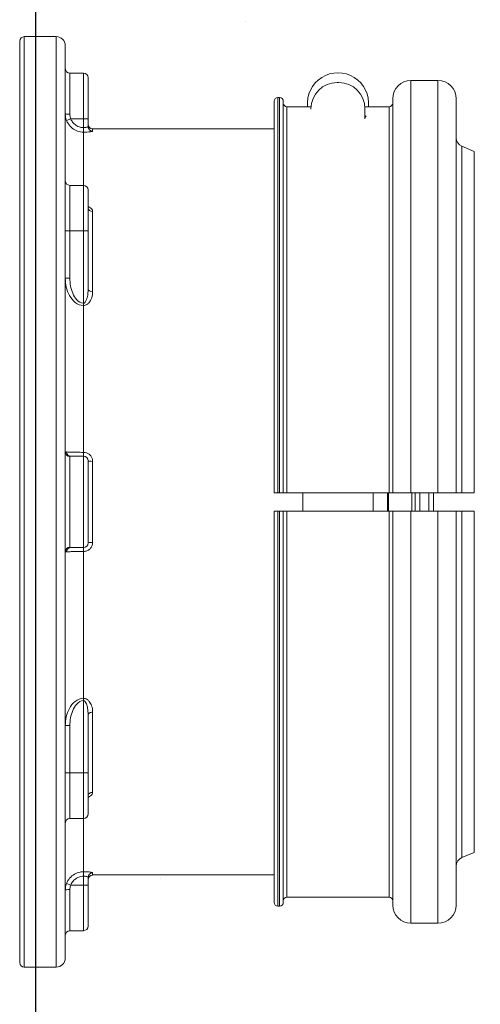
# Model space of a CAD drawing. Extents: x -169 to 2224, y 0 to 2796.
# Tile 441 of 530: x 1897.3 to 1900.46, y 925.46 to 932.2. Entities that reach past the tile are written whole.
import ezdxf

# ---------------------------------------------------------------- set-up
doc = ezdxf.new("R2010")
doc.units = 0
doc.header["$MEASUREMENT"] = 0
doc.header["$PDSIZE"] = 1
doc.layers.get('0').update_dxf_attribs({"color": 255, "linetype": 'CONTINUOUS'})
doc.layers.get('DEFPOINTS').update_dxf_attribs({"linetype": 'CONTINUOUS'})
for name, color, linetype in [('DIM', 3, 'CONTINUOUS'), ('FRP-SUMP', 2, 'CONTINUOUS'), ('GALV-2-PIPE', 3, 'CONTINUOUS'), ('PEAGRAVEL-HATCH', 3, 'CONTINUOUS')]:
    doc.layers.add(name, color=color, linetype=linetype)
doc.styles.add('SIMPLEX', font='simplex')
doc.dimstyles.new('DIM64', dxfattribs={"dimscale": 64, "dimtxt": 0.09375, "dimasz": 0.09375, "dimexe": 0.0625, "dimexo": 0.0625, "dimgap": 0.046875, "dimtad": 1, "dimdec": 4, "dimzin": 3, "dimdsep": 46, "dimlunit": 4, "dimtxsty": 'SIMPLEX', "dimcen": 0, "dimclrd": 256, "dimclre": 256, "dimclrt": 256, "dimadec": 0, "dimazin": 0, "dimtfac": 1, "dimtdec": 4, "dimtmove": 0, "dimatfit": 3, "dimfxl": 1, "dimfrac": 2, "dimtolj": 1, "dimtzin": 0, "dimarcsym": 0})

# ---------------------------------------------------------------- blocks, each defined once
blk = doc.blocks.new('*D48')
at = {"layer": 'DEFPOINTS', "color": 0, "transparency": 16777216}
for p in [(2031.7725, 978.296), (1368.5472, 978.0147), (2031.7725, 700.5233)]:
    blk.add_point(p, dxfattribs=at)
at = {"layer": 'DIM', "lineweight": -2, "transparency": 16777216}
for p, q in [((2031.7725, 974.296), (2031.7725, 696.5233)), ((1368.5472, 974.0147), (1368.5472, 696.5233)), ((1374.5472, 700.5233), (2025.7725, 700.5233))]:
    blk.add_line(p, q, dxfattribs=at)
at = {"layer": 'DIM', "transparency": 16777216}
for points in [[(1374.5472, 701.5233), (1374.5472, 699.5233), (1368.5472, 700.5233)], [(2025.7725, 701.5233), (2025.7725, 699.5233), (2031.7725, 700.5233)]]:
    blk.add_solid(points, dxfattribs=at)
at = {"layer": 'DIM', "transparency": 16777216, "insert": (1700.1599, 708.0947), "char_height": 6, "attachment_point": 5, "style": 'SIMPLEX'}
blk.add_mtext('\\A1;55\'-3 1/4" (F.V. TANK SLAB)', dxfattribs=at)
blk = doc.blocks.new('A$C18AC51C3')
at = {"linetype": 'Continuous', "lineweight": 18}
for p, q in [((0.3414, 0.824), (0.3414, -5.551)), ((0.5601, 0.824), (0.3414, 0.824)), ((0.5601, -2.3635), (0.5601, 0.824)), ((0.3101, -2.3635), (0.3101, 0.7927)), ((0.6226, 0.7615), (0.6226, -5.4885)), ((0.6539, 0.574), (0.6539, 0.2925)), ((0.7476, 0.574), (0.6539, 0.574)), ((0.7476, 0.2615), (0.7476, 0.574)), ((0.7789, 0.2615), (0.7789, 0.5427)), ((2.4859, 0.5099), (2.4959, 0.5099)), ((2.9906, -2.301), (2.9906, 0.5235)), ((3.1756, 0.5235), (2.9906, 0.5235)), ((3.1756, -2.301), (3.1756, 0.5235)), ((2.0786, 0.4065), (2.0786, -2.301)), ((2.0911, 0.4065), (2.0786, 0.4065)), ((2.0911, 0.4065), (2.0911, -2.301)), ((2.0536, 0.3815), (2.0536, -2.301)), ((2.1161, 0.3815), (2.1161, -2.301)), ((2.1411, 0.344), (2.1411, -2.301)), ((2.3064, 0.344), (2.1411, 0.344)), ((2.8406, 0.344), (2.6753, 0.344)), ((2.8406, 0.344), (2.8406, -2.301)), ((2.8656, -2.301), (2.8656, 0.3985)), ((3.3006, -2.301), (3.3006, 0.3985)), ((2.3059, 0.328), (2.3059, 0.3299)), ((2.6759, 0.2599), (2.6759, 0.3299)), ((0.6309, 0.2504), (0.6601, 0.2615)), ((0.7476, 0.2615), (0.6601, 0.2615)), ((0.7476, 0.2008), (0.7476, 0.2615)), ((0.7476, 0.2615), (0.7789, 0.2615)), ((0.7789, 0.2615), (0.7789, 0.2084)), ((0.7476, 0.1698), (0.7476, 0.2008)), ((0.7476, 0.1698), (0.7476, -0.1949)), ((0.8101, 0.1925), (0.8101, 0.1773)), ((2.0536, 0.1925), (0.8101, 0.1925)), ((3.4236, 0.0375), (3.3387, 0.0735)), ((3.3387, 0.0735), (3.3387, -2.301)), ((3.4236, -2.301), (3.4236, 0.0375)), ((0.6539, -0.1949), (0.6539, -0.5074)), ((0.7476, -0.1949), (0.6539, -0.1949)), ((0.7476, -0.5074), (0.7476, -0.1949)), ((0.7789, -0.2261), (0.7789, -0.5074)), ((0.7794, -0.3516), (0.779, -0.3504)), ((0.8101, -0.3735), (0.8101, -0.9233)), ((0.6226, -0.5074), (0.6539, -0.5074)), ((0.7476, -0.5074), (0.6539, -0.5074)), ((0.6539, -0.5074), (0.6539, -0.8311)), ((0.7476, -1.0018), (0.7476, -0.5074)), ((0.7476, -0.5074), (0.7789, -0.5074)), ((0.7789, -0.5074), (0.7789, -0.9057)), ((0.6226, -0.8311), (0.6539, -0.8311)), ((0.7476, -1.0018), (0.7476, -1.0182)), ((0.7476, -1.0182), (0.7476, -2.0239)), ((0.6539, -2.0526), (0.6539, -2.6745)), ((0.7476, -2.051), (0.6601, -2.051)), ((0.7476, -2.051), (0.7476, -2.0239)), ((0.7476, -2.676), (0.7476, -2.051)), ((0.7789, -2.0823), (0.7789, -2.6448)), ((0.8101, -2.0857), (0.8101, -2.6414)), ((2.0911, -2.301), (2.0786, -2.301)), ((2.8406, -2.301), (2.1411, -2.301)), ((2.2509, -2.3011), (2.2509, -2.426)), ((2.7309, -2.3011), (2.7309, -2.426)), ((2.8299, -2.3008), (2.8299, -2.3635)), ((2.838, -2.3013), (2.838, -2.4258)), ((3.1756, -2.301), (2.9906, -2.301)), ((2.9975, -2.301), (2.9975, -2.3635)), ((3.0206, -2.3008), (3.0206, -2.3635)), ((3.0519, -2.4258), (3.0519, -2.3012)), ((3.1144, -2.3635), (3.1144, -2.3009)), ((3.1456, -2.3011), (3.1456, -2.4259)), ((0.3101, -5.5198), (0.3101, -2.3635)), ((0.5601, -5.551), (0.5601, -2.3635)), ((2.0536, -5.1085), (2.0536, -2.426)), ((2.0786, -5.1335), (2.0786, -2.426)), ((2.0786, -2.426), (2.0911, -2.426)), ((2.0911, -5.1335), (2.0911, -2.426)), ((2.1161, -5.1085), (2.1161, -2.426)), ((2.1411, -5.071), (2.1411, -2.426)), ((2.1411, -2.426), (2.8406, -2.426)), ((2.8299, -2.3635), (2.8299, -2.4262)), ((2.8406, -5.071), (2.8406, -2.426)), ((2.8656, -2.426), (2.8656, -5.1255)), ((2.9906, -2.426), (2.9906, -5.2505)), ((2.9906, -2.426), (3.1756, -2.426)), ((2.9975, -2.3635), (2.9975, -2.426)), ((3.0206, -2.3635), (3.0206, -2.4262)), ((3.1144, -2.4261), (3.1144, -2.3635)), ((3.1756, -2.426), (3.1756, -5.2505)), ((3.3006, -2.426), (3.3006, -5.1255)), ((3.3387, -4.8006), (3.3387, -2.426)), ((3.4236, -2.426), (3.4236, -4.7645)), ((0.7476, -2.676), (0.6601, -2.676)), ((0.7476, -2.7031), (0.7476, -2.676)), ((0.7476, -2.7031), (0.7476, -3.7088)), ((0.7476, -3.7252), (0.7476, -3.7088)), ((0.7476, -4.2197), (0.7476, -3.7252)), ((0.7789, -3.8214), (0.7789, -4.2197)), ((0.8101, -3.8038), (0.8101, -4.3536)), ((0.6226, -3.8959), (0.6539, -3.8959)), ((0.6539, -3.8959), (0.6539, -4.2197)), ((0.6226, -4.2197), (0.6539, -4.2197)), ((0.7476, -4.2197), (0.6539, -4.2197)), ((0.6539, -4.2197), (0.6539, -4.5322)), ((0.7476, -4.5322), (0.7476, -4.2197)), ((0.7476, -4.2197), (0.7789, -4.2197)), ((0.7789, -4.2197), (0.7789, -4.5009)), ((0.779, -4.3766), (0.7794, -4.3754)), ((0.6539, -4.5322), (0.7476, -4.5322)), ((0.7476, -4.5322), (0.7476, -4.8969)), ((3.3387, -4.8006), (3.4236, -4.7645)), ((0.7476, -4.9278), (0.7476, -4.8969)), ((0.8101, -4.9195), (0.8101, -4.9044)), ((0.8101, -4.9195), (2.0536, -4.9195)), ((0.6601, -4.9885), (0.6309, -4.9774)), ((0.7476, -4.9885), (0.6601, -4.9885)), ((0.7476, -4.9885), (0.7476, -4.9278)), ((0.7789, -4.9885), (0.7476, -4.9885)), ((0.7476, -4.9885), (0.7476, -5.301)), ((0.7789, -4.9354), (0.7789, -4.9885)), ((0.7789, -4.9885), (0.7789, -5.2698)), ((0.6539, -5.0195), (0.6539, -5.301)), ((2.1411, -5.071), (2.8406, -5.071)), ((2.0786, -5.1335), (2.0911, -5.1335)), ((2.9906, -5.2505), (3.1756, -5.2505)), ((0.6539, -5.301), (0.7476, -5.301)), ((0.3414, -5.551), (0.5601, -5.551))]:
    blk.add_line(p, q, dxfattribs=at)
for centre, radius, start, end in [((0.3414, 0.7927), 0.0312, 90, 180), ((0.5601, 0.7615), 0.0625, 0, 90), ((0.7476, 0.5427), 0.0312, 0, 90), ((2.4859, 0.3299), 0.18, 90, 180), ((2.4959, 0.3299), 0.18, 0, 90), ((2.9906, 0.3985), 0.125, 90, 180), ((3.1756, 0.3985), 0.125, 0, 90), ((2.0786, 0.3815), 0.025, 90, 180), ((2.0911, 0.3815), 0.025, 0, 90), ((0.7476, -0.2261), 0.0312, 0, 90), ((0.7476, -2.0823), 0.0312, 0, 90), ((0.7476, -4.5009), 0.0312, 270, 0), ((2.0786, -5.1085), 0.025, 180, 270), ((2.0911, -5.1085), 0.025, 270, 0), ((2.9906, -5.1255), 0.125, 180, 270), ((3.1756, -5.1255), 0.125, 270, 0), ((0.7476, -5.2698), 0.0312, 270, 0), ((0.3414, -5.5198), 0.0312, 180, 270), ((0.5601, -5.4885), 0.0625, 270, 0)]:
    blk.add_arc(centre, radius, start, end, dxfattribs=at)
at = {"linetype": 'Continuous', "lineweight": 18, "extrusion": (0, 0, -1)}
for centre, radius, start, end in [((-0.6539, 0.6052), 0.0312, 270, 0), ((-2.4909, 0.3665), 0.21, 353.85046, 186.14983), ((-2.1411, 0.369), 0.025, 270, 0), ((-2.8406, 0.369), 0.025, 180, 270), ((-2.4909, 0.3665), 0.21, 203.74182, 208.24254), ((-0.8101, 0.2237), 0.0312, 270, 0), ((-3.3631, 0.1311), 0.0625, 292.99589, 0), ((-0.6539, -0.1636), 0.0312, 270, 0), ((-0.7476, -2.6448), 0.0312, 180, 270), ((-0.6539, -4.5634), 0.0312, 0, 90), ((-3.3631, -4.8581), 0.0625, 0, 67.00411), ((-0.8101, -4.9508), 0.0312, 0, 90), ((-2.1411, -5.096), 0.025, 0, 90), ((-2.8406, -5.096), 0.025, 90, 180), ((-0.6539, -5.3323), 0.0312, 0, 90)]:
    blk.add_arc(centre, radius, start, end, dxfattribs=at)
at = {"linetype": 'Continuous', "lineweight": 18}
for centre, major_axis, ratio, start_param, end_param in [((0.6539, 0.2956), (0.0312, 0), 0.099171, 3.141593, 4.712389), ((0.8101, 0.2084), (0.0312, 0), 0.994074, 3.141593, 4.712389), ((0.8101, -0.3491), (0.0312, 0), 0.778577, 3.141593, 4.712389), ((0.8101, -0.9057), (0.0312, 0), 0.563479, 3.141593, 4.712389), ((0.6539, -2.0215), (-0.0312, 0), 0.99507, 0, 1.570796), ((0.6601, -2.0198), (0, 0.0312), 0.934628, 1.617333, 3.141593), ((0.8101, -2.0823), (-0.0312, 0), 0.108706, 0, 1.570796), ((0.6539, -2.7056), (-0.0312, 0), 0.99507, 4.712389, 6.283185), ((0.6601, -2.7073), (0, 0.0312), 0.934628, 0, 1.52426), ((0.8101, -2.6448), (-0.0312, 0), 0.108706, 4.712389, 6.283185), ((0.8101, -3.8214), (0.0312, 0), 0.563479, 1.570796, 3.141593), ((0.8101, -4.3779), (0.0312, 0), 0.778577, 1.570796, 3.141593), ((0.8101, -4.9354), (-0.0312, 0), 0.994074, 4.712389, 6.283185), ((0.6539, -5.0226), (-0.0312, 0), 0.099171, 4.712389, 6.283185)]:
    blk.add_ellipse(centre, major_axis=major_axis, ratio=ratio, start_param=start_param, end_param=end_param, dxfattribs=at)
for points in [[(0.6309, 0.2504), (0.6255, 0.2647), (0.6226, 0.2803), (0.6226, 0.2956)], [(0.6226, -2.0215), (0.6226, -2.0208), (0.6255, -2.0208), (0.6309, -2.0212)], [(3.3387, -2.301), (3.367, -2.301), (3.3953, -2.301), (3.4236, -2.301)], [(3.4236, -2.426), (3.3953, -2.426), (3.367, -2.426), (3.3387, -2.426)], [(0.6309, -2.7058), (0.6255, -2.7063), (0.6226, -2.7062), (0.6226, -2.7056)], [(0.6226, -5.0226), (0.6226, -5.0073), (0.6255, -4.9917), (0.6309, -4.9774)]]:
    blk.add_open_spline(points, degree=3, dxfattribs=at)
for points, knots in [([(0.6539, 0.2925), (0.6539, 0.2838), (0.6553, 0.2749), (0.6587, 0.2649), (0.6594, 0.2632), (0.6601, 0.2615)], [0, 0, 0, 0, 0.828121, 0.828121, 1, 1, 1, 1]), ([(0.7476, 0.1698), (0.7337, 0.1698), (0.7197, 0.1722), (0.6934, 0.1814), (0.6809, 0.1883), (0.6592, 0.2056), (0.6496, 0.2162), (0.6377, 0.235), (0.6339, 0.2426), (0.6309, 0.2504)], [0, 0, 0, 0, 0.278057, 0.278057, 0.555824, 0.555824, 0.834378, 0.834378, 1, 1, 1, 1]), ([(0.6601, 0.2615), (0.6623, 0.2556), (0.6652, 0.2499), (0.6741, 0.2358), (0.6813, 0.2277), (0.6976, 0.2147), (0.707, 0.2095), (0.7266, 0.2026), (0.7372, 0.2008), (0.7476, 0.2008)], [0, 0, 0, 0, 0.16589, 0.16589, 0.444646, 0.444646, 0.722288, 0.722288, 1, 1, 1, 1]), ([(0.7789, 0.2084), (0.7789, 0.2076), (0.7783, 0.2068), (0.7759, 0.2053), (0.7742, 0.2045), (0.7698, 0.2031), (0.767, 0.2025), (0.7611, 0.2015), (0.7577, 0.2012), (0.7521, 0.2009), (0.7499, 0.2008), (0.7476, 0.2008)], [0, 0, 0, 0, 0.218343, 0.218343, 0.436311, 0.436311, 0.652723, 0.652723, 0.866288, 0.866288, 1, 1, 1, 1]), ([(0.7476, 0.1698), (0.7521, 0.1698), (0.7566, 0.1699), (0.7678, 0.1702), (0.7745, 0.1706), (0.7864, 0.1715), (0.7919, 0.1721), (0.8007, 0.1735), (0.8042, 0.1742), (0.8089, 0.1758), (0.8101, 0.1766), (0.8101, 0.1773)], [0, 0, 0, 0, 0.1359, 0.1359, 0.351802, 0.351802, 0.568385, 0.568385, 0.784466, 0.784466, 1, 1, 1, 1]), ([(0.8101, -0.3735), (0.8101, -0.3706), (0.8096, -0.3677), (0.807, -0.3607), (0.8043, -0.3566), (0.7969, -0.3494), (0.7921, -0.3461), (0.7842, -0.3423), (0.7816, -0.3412), (0.7789, -0.3403)], [0, 0, 0, 0, 0.211697, 0.211697, 0.533225, 0.533225, 0.8556, 0.8556, 1, 1, 1, 1]), ([(0.7476, -1.0182), (0.7056, -1.0182), (0.671, -0.985), (0.6317, -0.9134), (0.6226, -0.8724), (0.6226, -0.8311)], [0, 0, 0, 0, 0.5, 0.5, 1, 1, 1, 1]), ([(0.6539, -0.8311), (0.6539, -0.8665), (0.6599, -0.9018), (0.6804, -0.9502), (0.6893, -0.9659), (0.7134, -0.9916), (0.7297, -1.0018), (0.7476, -1.0018)], [0, 0, 0, 0, 0.5, 0.5, 0.75, 0.75, 1, 1, 1, 1]), ([(0.7476, -1.0018), (0.7485, -1.0018), (0.7494, -1.0017), (0.7514, -1.0011), (0.7525, -1.0006), (0.7558, -0.9986), (0.7577, -0.9966), (0.7632, -0.9896), (0.7658, -0.9836), (0.7704, -0.9712), (0.7722, -0.9645), (0.7773, -0.9406), (0.7789, -0.923), (0.7789, -0.9057)], [0, 0, 0, 0, 0.023116, 0.023116, 0.055858, 0.055858, 0.127954, 0.127954, 0.306434, 0.306434, 0.502152, 0.502152, 1, 1, 1, 1]), ([(0.8101, -0.9233), (0.8101, -0.9266), (0.81, -0.9299), (0.8087, -0.9472), (0.8055, -0.9613), (0.7967, -0.9815), (0.793, -0.9883), (0.7837, -1.0007), (0.7779, -1.0067), (0.7674, -1.0133), (0.7635, -1.0152), (0.7557, -1.0176), (0.7516, -1.0182), (0.7476, -1.0182)], [0, 0, 0, 0, 0.08473, 0.08473, 0.44853, 0.44853, 0.633807, 0.633807, 0.82254, 0.82254, 0.914633, 0.914633, 1, 1, 1, 1]), ([(0.6309, -2.0212), (0.636, -2.0217), (0.6433, -2.0221), (0.6615, -2.0228), (0.6726, -2.0231), (0.6969, -2.0236), (0.7103, -2.0238), (0.7319, -2.0239), (0.7398, -2.0239), (0.7476, -2.0239)], [0, 0, 0, 0, 0.281499, 0.281499, 0.563442, 0.563442, 0.84396, 0.84396, 1, 1, 1, 1]), ([(0.6601, -2.051), (0.6567, -2.051), (0.6547, -2.0514), (0.654, -2.0522), (0.6539, -2.0524), (0.6539, -2.0526)], [0, 0, 0, 0, 0.828121, 0.828121, 1, 1, 1, 1]), ([(0.8101, -2.0857), (0.8101, -2.081), (0.8096, -2.0762), (0.8069, -2.0649), (0.8041, -2.0584), (0.7967, -2.0468), (0.7919, -2.0415), (0.781, -2.033), (0.7747, -2.0296), (0.7616, -2.0251), (0.7546, -2.0239), (0.7476, -2.0239)], [0, 0, 0, 0, 0.144402, 0.144402, 0.358959, 0.358959, 0.572528, 0.572528, 0.785976, 0.785976, 1, 1, 1, 1]), ([(2.0786, -2.301), (2.0774, -2.301), (2.0761, -2.301), (2.0721, -2.301), (2.0694, -2.301), (2.0654, -2.301), (2.0639, -2.301), (2.0604, -2.301), (2.0586, -2.301), (2.0557, -2.301), (2.0547, -2.301), (2.0538, -2.301), (2.0536, -2.301), (2.0536, -2.301)], [0, 0, 0, 0, 0.096054, 0.096054, 0.310909, 0.310909, 0.444136, 0.444136, 0.6591, 0.6591, 0.874061, 0.874061, 1, 1, 1, 1]), ([(2.1161, -2.301), (2.1161, -2.301), (2.1157, -2.301), (2.1139, -2.301), (2.1126, -2.301), (2.1098, -2.301), (2.1086, -2.301), (2.1051, -2.301), (2.1026, -2.301), (2.0974, -2.301), (2.0945, -2.301), (2.0915, -2.301), (2.0913, -2.301), (2.0911, -2.301)], [0, 0, 0, 0, 0.206603, 0.206603, 0.421636, 0.421636, 0.555112, 0.555112, 0.770013, 0.770013, 0.984917, 0.984917, 1, 1, 1, 1]), ([(2.1161, -2.301), (2.1161, -2.301), (2.1162, -2.301), (2.1167, -2.301), (2.1175, -2.301), (2.1195, -2.301), (2.1205, -2.301), (2.1233, -2.301), (2.1255, -2.301), (2.1302, -2.301), (2.1329, -2.301), (2.1374, -2.301), (2.1393, -2.301), (2.1411, -2.301)], [0, 0, 0, 0, 0.07909, 0.07909, 0.294111, 0.294111, 0.4276, 0.4276, 0.642515, 0.642515, 0.857432, 0.857432, 1, 1, 1, 1]), ([(2.8406, -2.301), (2.8423, -2.301), (2.8439, -2.301), (2.8483, -2.301), (2.851, -2.301), (2.8558, -2.301), (2.858, -2.301), (2.8609, -2.301), (2.8619, -2.301), (2.864, -2.301), (2.8649, -2.301), (2.8655, -2.301), (2.8656, -2.301), (2.8656, -2.301)], [0, 0, 0, 0, 0.126041, 0.126041, 0.340893, 0.340893, 0.555765, 0.555765, 0.689044, 0.689044, 0.904055, 0.904055, 1, 1, 1, 1]), ([(2.9906, -2.301), (2.9776, -2.301), (2.9645, -2.301), (2.9388, -2.301), (2.9261, -2.301), (2.908, -2.301), (2.9015, -2.301), (2.8867, -2.301), (2.8793, -2.301), (2.8691, -2.301), (2.8662, -2.301), (2.8657, -2.301), (2.8656, -2.301), (2.8656, -2.301)], [0, 0, 0, 0, 0.199624, 0.199624, 0.414501, 0.414501, 0.547754, 0.547754, 0.762752, 0.762752, 0.977748, 0.977748, 1, 1, 1, 1]), ([(3.3006, -2.301), (3.3006, -2.301), (3.2985, -2.301), (3.2901, -2.301), (3.2834, -2.301), (3.2664, -2.301), (3.2559, -2.301), (3.2369, -2.301), (3.229, -2.301), (3.2078, -2.301), (3.1937, -2.301), (3.1784, -2.301), (3.177, -2.301), (3.1756, -2.301)], [0, 0, 0, 0, 0.200992, 0.200992, 0.416022, 0.416022, 0.631018, 0.631018, 0.764422, 0.764422, 0.9793, 0.9793, 1, 1, 1, 1]), ([(3.3006, -2.301), (3.3006, -2.301), (3.3007, -2.301), (3.3013, -2.301), (3.303, -2.301), (3.3085, -2.301), (3.3124, -2.301), (3.3219, -2.301), (3.3276, -2.301), (3.3354, -2.301), (3.337, -2.301), (3.3387, -2.301)], [0, 0, 0, 0, 0.058623, 0.058623, 0.347371, 0.347371, 0.636272, 0.636272, 0.924778, 0.924778, 1, 1, 1, 1]), ([(2.0536, -2.426), (2.0536, -2.426), (2.0538, -2.426), (2.0546, -2.426), (2.0557, -2.426), (2.0585, -2.426), (2.0604, -2.426), (2.0646, -2.426), (2.0671, -2.426), (2.0723, -2.426), (2.0752, -2.426), (2.0782, -2.426), (2.0784, -2.426), (2.0786, -2.426)], [0, 0, 0, 0, 0.123277, 0.123277, 0.338148, 0.338148, 0.552998, 0.552998, 0.767801, 0.767801, 0.982551, 0.982551, 1, 1, 1, 1]), ([(2.0911, -2.426), (2.0924, -2.426), (2.0937, -2.426), (2.0978, -2.426), (2.1005, -2.426), (2.1054, -2.426), (2.1077, -2.426), (2.1115, -2.426), (2.113, -2.426), (2.1152, -2.426), (2.1159, -2.426), (2.1161, -2.426), (2.1161, -2.426), (2.1161, -2.426)], [0, 0, 0, 0, 0.098343, 0.098343, 0.313088, 0.313088, 0.527849, 0.527849, 0.742653, 0.742653, 0.957512, 0.957512, 1, 1, 1, 1]), ([(2.1411, -2.426), (2.1397, -2.426), (2.1383, -2.426), (2.1352, -2.426), (2.1335, -2.426), (2.1293, -2.426), (2.1268, -2.426), (2.1226, -2.426), (2.1208, -2.426), (2.118, -2.426), (2.117, -2.426), (2.1163, -2.426), (2.1161, -2.426), (2.1161, -2.426)], [0, 0, 0, 0, 0.108001, 0.108001, 0.241232, 0.241232, 0.456146, 0.456146, 0.671057, 0.671057, 0.886009, 0.886009, 1, 1, 1, 1]), ([(2.8656, -2.426), (2.8656, -2.426), (2.8655, -2.426), (2.8649, -2.426), (2.864, -2.426), (2.8614, -2.426), (2.8596, -2.426), (2.8555, -2.426), (2.8531, -2.426), (2.8489, -2.426), (2.8473, -2.426), (2.8439, -2.426), (2.8423, -2.426), (2.8406, -2.426)], [0, 0, 0, 0, 0.096034, 0.096034, 0.311054, 0.311054, 0.526061, 0.526061, 0.741022, 0.741022, 0.87438, 0.87438, 1, 1, 1, 1]), ([(2.8656, -2.426), (2.8656, -2.426), (2.8664, -2.426), (2.8707, -2.426), (2.8759, -2.426), (2.8901, -2.426), (2.8994, -2.426), (2.9208, -2.426), (2.9332, -2.426), (2.9593, -2.426), (2.9735, -2.426), (2.9885, -2.426), (2.9896, -2.426), (2.9906, -2.426)], [0, 0, 0, 0, 0.124563, 0.124563, 0.339431, 0.339431, 0.554275, 0.554275, 0.769073, 0.769073, 0.98382, 0.98382, 1, 1, 1, 1]), ([(3.1756, -2.426), (3.1867, -2.426), (3.1978, -2.426), (3.222, -2.426), (3.235, -2.426), (3.2581, -2.426), (3.2684, -2.426), (3.2849, -2.426), (3.2913, -2.426), (3.2988, -2.426), (3.3006, -2.426), (3.3006, -2.426)], [0, 0, 0, 0, 0.169372, 0.169372, 0.383994, 0.383994, 0.598638, 0.598638, 0.813329, 0.813329, 1, 1, 1, 1]), ([(3.3387, -2.426), (3.334, -2.426), (3.3296, -2.426), (3.3199, -2.426), (3.315, -2.426), (3.3072, -2.426), (3.3043, -2.426), (3.3013, -2.426), (3.3006, -2.426), (3.3006, -2.426)], [0, 0, 0, 0, 0.209121, 0.209121, 0.497484, 0.497484, 0.785843, 0.785843, 1, 1, 1, 1]), ([(0.6539, -2.6745), (0.6539, -2.6753), (0.6553, -2.6758), (0.6587, -2.676), (0.6594, -2.676), (0.6601, -2.676)], [0, 0, 0, 0, 0.828121, 0.828121, 1, 1, 1, 1]), ([(0.7476, -2.7031), (0.7521, -2.7031), (0.7566, -2.7026), (0.7678, -2.7002), (0.7745, -2.6976), (0.7864, -2.6903), (0.7919, -2.6856), (0.8007, -2.6747), (0.8042, -2.6685), (0.8089, -2.6554), (0.8101, -2.6483), (0.8101, -2.6414)], [0, 0, 0, 0, 0.1359, 0.1359, 0.351802, 0.351802, 0.568385, 0.568385, 0.784466, 0.784466, 1, 1, 1, 1]), ([(0.7476, -2.7031), (0.7337, -2.7031), (0.7197, -2.7032), (0.6934, -2.7035), (0.6809, -2.7037), (0.6592, -2.7043), (0.6496, -2.7047), (0.6377, -2.7053), (0.6339, -2.7056), (0.6309, -2.7058)], [0, 0, 0, 0, 0.278057, 0.278057, 0.555824, 0.555824, 0.834378, 0.834378, 1, 1, 1, 1]), ([(0.6226, -3.8959), (0.6226, -3.8547), (0.6316, -3.8139), (0.6613, -3.7598), (0.674, -3.7431), (0.7066, -3.7173), (0.7266, -3.7088), (0.7476, -3.7088)], [0, 0, 0, 0, 0.5, 0.5, 0.75, 0.75, 1, 1, 1, 1]), ([(0.7476, -3.7088), (0.7516, -3.7088), (0.7555, -3.7094), (0.7638, -3.7119), (0.768, -3.714), (0.7776, -3.7204), (0.7825, -3.7252), (0.7938, -3.7393), (0.799, -3.7495), (0.8077, -3.7741), (0.8101, -3.7891), (0.8101, -3.8038)], [0, 0, 0, 0, 0.083542, 0.083542, 0.185879, 0.185879, 0.342318, 0.342318, 0.618545, 0.618545, 1, 1, 1, 1]), ([(0.7476, -3.7252), (0.7297, -3.7252), (0.7135, -3.7354), (0.6893, -3.7612), (0.6804, -3.7768), (0.6598, -3.8257), (0.6539, -3.8605), (0.6539, -3.8959)], [0, 0, 0, 0, 0.25, 0.25, 0.5, 0.5, 1, 1, 1, 1]), ([(0.7476, -3.7252), (0.7489, -3.7252), (0.7501, -3.7255), (0.752, -3.7262), (0.7527, -3.7266), (0.756, -3.7285), (0.758, -3.7307), (0.7629, -3.7373), (0.7652, -3.7421), (0.7709, -3.7567), (0.7734, -3.7668), (0.7777, -3.7916), (0.7789, -3.8066), (0.7789, -3.8214)], [0, 0, 0, 0, 0.032574, 0.032574, 0.054728, 0.054728, 0.135511, 0.135511, 0.283186, 0.283186, 0.575976, 0.575976, 1, 1, 1, 1]), ([(0.7789, -4.3867), (0.7795, -4.3865), (0.7801, -4.3863), (0.7866, -4.3839), (0.792, -4.381), (0.8008, -4.3743), (0.8043, -4.3704), (0.8089, -4.3623), (0.8101, -4.3579), (0.8101, -4.3536)], [0, 0, 0, 0, 0.031366, 0.031366, 0.354876, 0.354876, 0.67786, 0.67786, 1, 1, 1, 1]), ([(0.6309, -4.9774), (0.636, -4.9643), (0.6433, -4.9518), (0.6615, -4.9303), (0.6726, -4.921), (0.6969, -4.9068), (0.7103, -4.9018), (0.7319, -4.8976), (0.7398, -4.8969), (0.7476, -4.8969)], [0, 0, 0, 0, 0.281499, 0.281499, 0.563442, 0.563442, 0.84396, 0.84396, 1, 1, 1, 1]), ([(0.8101, -4.9044), (0.8101, -4.9039), (0.8096, -4.9033), (0.8069, -4.902), (0.8041, -4.9012), (0.7967, -4.8998), (0.7919, -4.8992), (0.781, -4.8981), (0.7747, -4.8976), (0.7616, -4.897), (0.7546, -4.8969), (0.7476, -4.8969)], [0, 0, 0, 0, 0.144402, 0.144402, 0.358959, 0.358959, 0.572528, 0.572528, 0.785976, 0.785976, 1, 1, 1, 1]), ([(0.6601, -4.9885), (0.6567, -4.9966), (0.6547, -5.0053), (0.654, -5.0158), (0.6539, -5.0177), (0.6539, -5.0195)], [0, 0, 0, 0, 0.828121, 0.828121, 1, 1, 1, 1]), ([(0.7476, -4.9278), (0.7417, -4.9278), (0.7358, -4.9284), (0.7197, -4.9315), (0.7095, -4.9353), (0.6913, -4.946), (0.683, -4.9531), (0.6694, -4.9692), (0.6639, -4.9786), (0.6601, -4.9885)], [0, 0, 0, 0, 0.155825, 0.155825, 0.436102, 0.436102, 0.718109, 0.718109, 1, 1, 1, 1]), ([(0.7476, -4.9278), (0.7511, -4.9278), (0.7546, -4.928), (0.7612, -4.9286), (0.7643, -4.9291), (0.7698, -4.9302), (0.7722, -4.9308), (0.7759, -4.9323), (0.7773, -4.9331), (0.7786, -4.9344), (0.7789, -4.9349), (0.7789, -4.9354)], [0, 0, 0, 0, 0.210824, 0.210824, 0.422632, 0.422632, 0.63678, 0.63678, 0.853653, 0.853653, 1, 1, 1, 1])]:
    blk.add_open_spline(points, degree=3, knots=knots, dxfattribs=at)

msp = doc.modelspace()

# ---------------------------------------------------------------- hatches: boundary and pattern name
at = {"layer": 'PEAGRAVEL-HATCH'}
h = msp.add_hatch(dxfattribs=at)
h.set_pattern_fill('AR-SAND', color=256, scale=7.5, style=0)
h.set_pattern_definition([(37.5, (1377.29, 921.773), (-0.47245, 14.45118), [0, -11.4, 0, -12.75, 0, -12.1875]), (7.5, (1377.29, 921.773), (13.2733, 21.1661), [0, -6.15, 0, -10.275, 0, -3.9375]), (327.5, (1368.066, 921.773), (23.35606, 0.04244), [0, -3.75, 0, -13.5, 0, -17.625]), (317.5, (1368.066, 921.773), (22.54595, 6.5826), [0, -1.875, 0, -8.85, 0, -10.125])])
h.paths.add_polyline_path([(1866.9533, 945.77096), (1941.15711, 946.07721), (1929.86671, 921.77328), (1866.9533, 921.77328)])

# ---------------------------------------------------------------- linework, layer by layer
at = {"layer": 'FRP-SUMP'}
msp.add_lwpolyline([(1897.16198, 941.83791), (1897.16198, 923.20626, 0.2679492), (1896.91198, 922.77324), (1896.91198, 920.02324), (1897.16198, 920.02324), (1897.16198, 922.77324, -0.4142136), (1897.41198, 923.02324), (1897.41198, 942.02093)], format="xyb", dxfattribs=at)

# ---------------------------------------------------------------- block references
at = {"layer": 'GALV-2-PIPE'}
msp.add_blockref('A$C18AC51C3', (1896.99238, 931.26458), dxfattribs=at)

# ---------------------------------------------------------------- dimensions: what is measured, and where the dimension line sits
at = {"layer": 'DIM'}
dim = msp.add_linear_dim(base=(2031.77254, 700.52328), p1=(1368.54722, 978.01471), p2=(2031.77254, 978.29596), angle=0, text='<> (F.V. TANK SLAB)', dimstyle='DIM64', dxfattribs=at)
dim.commit()
dim.dimension.update_dxf_attribs({"geometry": '*D48', "text_midpoint": (1700.15988, 708.09471)})

doc.saveas('drawing.dxf')
